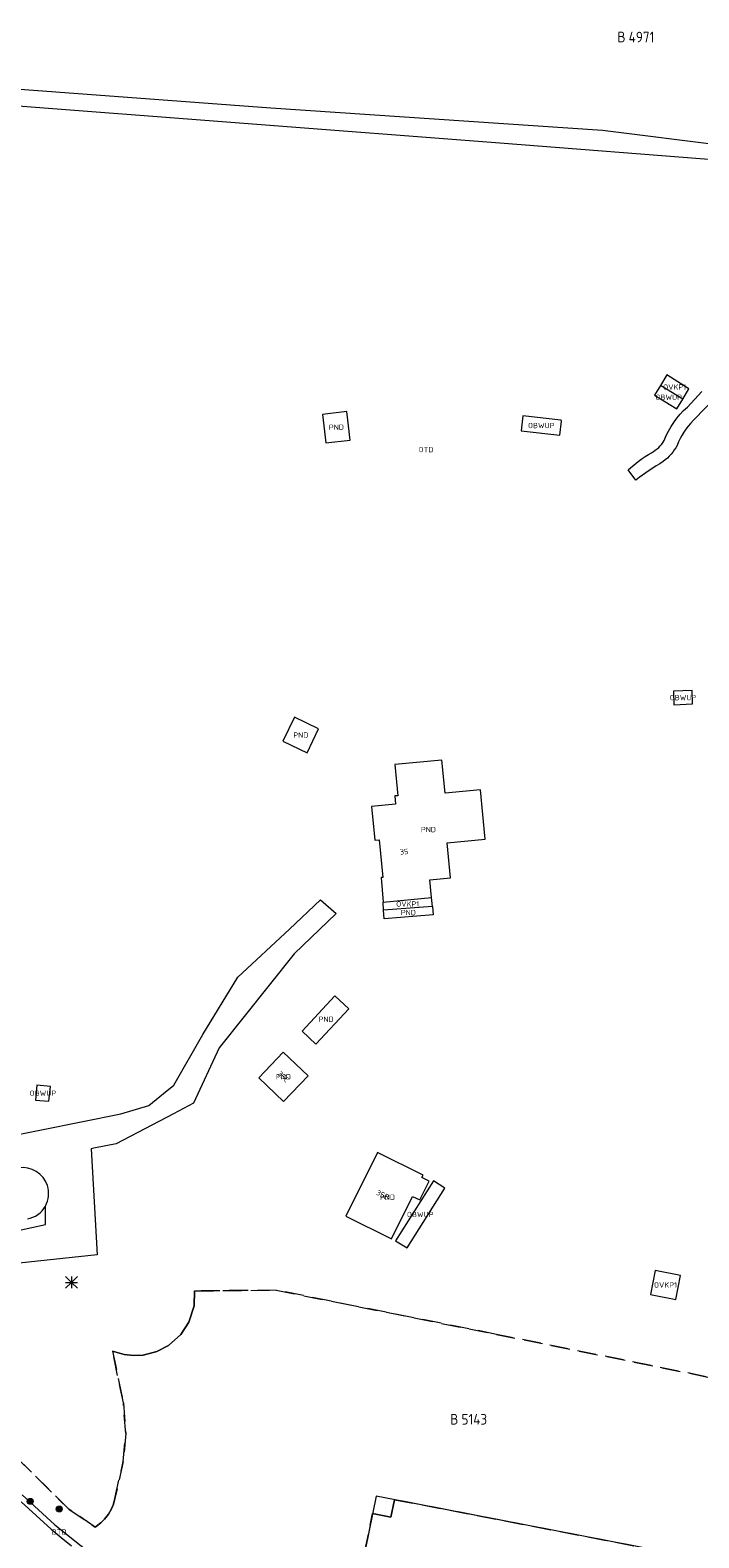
# Model space of a CAD drawing. Header units: metres. Extents: x 207644 to 210135, y 370459 to 373417.
# Tile 267 of 279: x 209052 to 209165, y 372342 to 372597. Entities that reach past the tile are written whole.
import ezdxf
from ezdxf.enums import TextEntityAlignment as Align

# ---------------------------------------------------------------- set-up
doc = ezdxf.new("R2010")
doc.units = ezdxf.units.M
doc.linetypes.add('HIDDEN2', pattern=[4.7625, 3.175, -1.5875])
for name, color, linetype in [('BTD', 7, 'Continuous'), ('GB', 1, 'Continuous'), ('GB11', 1, 'Continuous'), ('KAD_perceelnummer', 212, 'Continuous'), ('KAD_sectie', 212, 'Continuous'), ('KAD_Vastgesteld_Perceel', 212, 'Continuous'), ('NAR', 7, 'Continuous'), ('OBWUP', 7, 'Continuous'), ('OTD', 7, 'Continuous'), ('OVKP1', 7, 'Continuous'), ('PND', 7, 'Continuous')]:
    doc.layers.add(name, color=color, linetype=linetype)
for name, color, linetype, lineweight in [('GIMGMV', 7, 'Continuous', 25), ('GMV', 7, 'Continuous', 25), ('GP1', 7, 'Continuous', 30), ('Q21_lantaarnpaal', 1, 'Continuous', 0), ('Q26_boom', 72, 'Continuous', 0)]:
    doc.layers.add(name, color=color, linetype=linetype, lineweight=lineweight)
doc.styles.add('ISO', font='isocpeur.ttf', dxfattribs={"height": 1})
doc.styles.add('ISOCP', font='ISOCP.shx', dxfattribs={"height": 1.8})

# ---------------------------------------------------------------- blocks, each defined once
blk = doc.blocks.new('ACMAP_ANN_TEMPLATE_Vastgesteld_Perceelnummer')
at = {"layer": 'KAD_perceelnummer', "style": 'ISOCP'}
blk.add_attdef('Perceelnummer', text='', height=1.8, dxfattribs=at).set_placement((0, 0), align=Align.MIDDLE)
at = {"layer": 'KAD_sectie', "style": 'ISOCP'}
blk.add_attdef('sectie', text='', height=1.8, dxfattribs=at).set_placement((-2.7, 0), align=Align.MIDDLE_RIGHT)
blk = doc.blocks.new('Q21')
for p, q in [((-1, 1), (0, 0)), ((-1, 0), (0, 0)), ((-1, -1), (0, 0)), ((0, 1), (0, 0)), ((0, 0), (1, 1)), ((0, 0), (1, 0)), ((0, 0), (0, -1)), ((0, 0), (1, -1))]:
    blk.add_line(p, q)
blk = doc.blocks.new('Q26')
blk.add_hatch(color=256).paths.add_polyline_path([(-0.45, -0.01, 1), (0.55, -0.01, 1)])
blk.add_circle((0.05, -0.01), 0.5)

msp = doc.modelspace()

# ---------------------------------------------------------------- linework, layer by layer
at = {"layer": 'GB', "color": 253, "linetype": 'Continuous', "lineweight": 13}
for points in [[(209096.848, 372480.96), (209094.884, 372476.881)], [(209100.926, 372479.007), (209096.848, 372480.96)], [(209098.972, 372474.929), (209100.926, 372479.007)], [(209094.884, 372476.881), (209098.972, 372474.929)], [(209121.807, 372473.709), (209113.823, 372472.947)], [(209113.823, 372472.947), (209114.326, 372467.674)], [(209122.343, 372468.095), (209121.807, 372473.709)], [(209114.326, 372467.674), (209113.827, 372467.626)], [(209113.827, 372467.626), (209113.957, 372466.241)], [(209128.326, 372468.666), (209122.343, 372468.095)], [(209129.126, 372460.284), (209128.326, 372468.666)], [(209113.957, 372466.241), (209109.891, 372465.862)], [(209109.891, 372465.862), (209110.43, 372460.145)], [(209110.43, 372460.145), (209111.187, 372460.216)], [(209111.187, 372460.216), (209111.787, 372453.824)], [(209122.665, 372459.667), (209129.126, 372460.284)], [(209123.23, 372453.754), (209122.665, 372459.667)], [(209111.787, 372453.824), (209111.488, 372453.796)], [(209111.488, 372453.796), (209111.838, 372449.653)], [(209119.766, 372453.423), (209123.23, 372453.754)], [(209120.051, 372450.437), (209119.766, 372453.423)], [(209111.838, 372449.653), (209120.051, 372450.437)], [(209120.184, 372448.931), (209111.919, 372448.283)], [(209112.033, 372446.828), (209111.919, 372448.283)], [(209120.298, 372447.476), (209112.033, 372446.828)], [(209120.184, 372448.931), (209120.298, 372447.476)], [(209110.668, 372349.047), (209105.853, 372325.459)], [(209160.371, 372339.437), (209110.668, 372349.047)]]:
    msp.add_lwpolyline(points, dxfattribs=at)
at = {"layer": 'GB11', "color": 253, "linetype": 'Continuous', "lineweight": 13}
for points in [[(209105.689, 372532.736), (209101.603, 372532.261)], [(209101.603, 372532.261), (209102.164, 372527.43)], [(209106.25, 372527.904), (209105.689, 372532.736)], [(209102.164, 372527.43), (209106.25, 372527.904)], [(209103.669, 372433.764), (209098.106, 372427.776), (209100.461, 372425.587), (209106.024, 372431.575), (209103.669, 372433.764)], [(209094.929, 372424.243), (209090.78, 372419.905)], [(209099.126, 372420.229), (209094.929, 372424.243)], [(209090.78, 372419.905), (209094.977, 372415.891)], [(209094.977, 372415.891), (209099.126, 372420.229)], [(209110.888, 372407.213), (209105.538, 372396.425)], [(209118.616, 372403.379), (209110.888, 372407.213)], [(209118.032, 372399.212), (209119.613, 372402.4)], [(209118.423, 372402.99), (209118.616, 372403.379)], [(209119.613, 372402.4), (209118.423, 372402.99)], [(209113.266, 372392.592), (209116.842, 372399.802)], [(209116.842, 372399.802), (209118.032, 372399.212)], [(209105.538, 372396.425), (209113.266, 372392.592)]]:
    msp.add_lwpolyline(points, dxfattribs=at)
at = {"layer": 'GIMGMV', "color": 253, "linetype": 'Continuous', "lineweight": 13}
for points in [[(209158.814, 372537.129), (209157.819, 372535.514)], [(209162.574, 372534.81), (209158.814, 372537.129)], [(209157.819, 372535.514), (209161.578, 372533.196)], [(209161.578, 372533.196), (209162.574, 372534.81)], [(209135.484, 372532.003), (209135.193, 372529.496)], [(209141.913, 372531.256), (209135.484, 372532.003)], [(209135.193, 372529.496), (209141.758, 372528.733)], [(209141.758, 372528.733), (209142.037, 372531.135)], [(209142.049, 372531.24), (209141.913, 372531.256)], [(209142.037, 372531.135), (209142.049, 372531.24)], [(209164.158, 372485.488), (209160.988, 372485.359)], [(209164.25, 372483.21), (209164.158, 372485.488)], [(209160.988, 372485.359), (209161.08, 372483.082)], [(209161.08, 372483.082), (209164.25, 372483.21)], [(209053.207, 372418.64), (209052.976, 372416.117)], [(209055.492, 372418.431), (209053.207, 372418.64)], [(209055.261, 372415.907), (209055.492, 372418.431)], [(209052.976, 372416.117), (209055.261, 372415.907)], [(209120.356, 372402.408), (209113.957, 372392.289)], [(209115.893, 372391.065), (209122.292, 372401.184)], [(209122.292, 372401.184), (209120.356, 372402.408)], [(209113.957, 372392.289), (209115.893, 372391.065)]]:
    msp.add_lwpolyline(points, dxfattribs=at)
at = {"layer": 'GMV', "color": 253, "linetype": 'Continuous', "lineweight": 13}
for points in [[(209000.978, 372591.027), (209092.833, 372584.158)], [(209131.591, 372578.181), (209046.322, 372584.766)], [(209092.833, 372584.158), (209148.987, 372580.421)], [(209148.987, 372580.421), (209190.44, 372575.206)], [(209169.148, 372575.281), (209131.591, 372578.181)], [(209163.356, 372533.508), (209165.82, 372536.119)], [(209168.569, 372535.595), (209164.321, 372531.203)], [(209154.613, 372521.132), (209153.363, 372522.865)], [(209095.973, 372445.088), (209101.221, 372450.007)], [(209101.221, 372450.007), (209103.882, 372447.691)], [(209103.882, 372447.691), (209096.799, 372440.908)], [(209087.266, 372436.928), (209095.973, 372445.088)], [(209096.799, 372440.908), (209084.086, 372424.938)], [(209081.333, 372427.194), (209087.266, 372436.928)], [(209076.384, 372418.624), (209081.333, 372427.194)], [(209084.086, 372424.938), (209079.745, 372415.566)], [(209072.15, 372415.193), (209074.669, 372417.234)], [(209074.669, 372417.234), (209076.384, 372418.624)], [(209067.407, 372413.765), (209072.15, 372415.193)], [(209079.745, 372415.566), (209076.319, 372413.776)], [(209047.274, 372409.703), (209067.407, 372413.765)], [(209076.319, 372413.776), (209066.631, 372408.715)], [(209062.851, 372407.953), (209062.428, 372407.868)], [(209062.428, 372407.868), (209063.431, 372389.91)], [(209066.631, 372408.715), (209062.851, 372407.953)], [(209054.651, 372395.015), (209054.653, 372398.172)], [(209025.83, 372388.694), (209054.651, 372395.015)], [(209063.431, 372389.91), (209037.478, 372387.116)], [(209050.559, 372348.048), (209055.613, 372343.426)], [(209050.732, 372349.245), (209056.258, 372344.191)], [(209055.613, 372343.426), (209057.336, 372342.009)], [(209056.258, 372344.191), (209062.427, 372339.248)], [(209057.336, 372342.009), (209059.072, 372340.609)]]:
    msp.add_lwpolyline(points, dxfattribs=at)
for points in [[(209159.447, 372527.854, -0.1165867), (209163.356, 372533.508)], [(209164.321, 372531.203, 0.0999903), (209161.617, 372527.005)], [(209157.291, 372525.761, 0.1357982), (209159.447, 372527.854)], [(209161.617, 372527.005, -0.1143224), (209159.27, 372524.287)], [(209153.363, 372522.865, -0.0638502), (209157.291, 372525.761)], [(209159.27, 372524.287, 0.0148418), (209154.613, 372521.132)], [(209054.992, 372401.625, 0.3696789), (209050.127, 372404.639)], [(209054.653, 372398.172, 0.2058853), (209054.992, 372401.625)], [(209051.626, 372395.973, 0.2230933), (209054.653, 372398.172)]]:
    msp.add_lwpolyline(points, format="xyb", dxfattribs=at)
at = {"layer": 'GP1', "color": 253, "linetype": 'Continuous', "lineweight": 13}
for points in [[(209159.906, 372538.945), (209158.814, 372537.129)], [(209163.608, 372536.605), (209159.906, 372538.945)], [(209162.574, 372534.81), (209163.608, 372536.605)], [(209111.919, 372448.283), (209111.838, 372449.653)], [(209120.184, 372448.931), (209120.051, 372450.437)], [(209157.929, 372387.27), (209157.113, 372383.175)], [(209162.203, 372386.418), (209157.929, 372387.27)], [(209161.387, 372382.323), (209162.203, 372386.418)], [(209157.113, 372383.175), (209161.387, 372382.323)]]:
    msp.add_lwpolyline(points, dxfattribs=at)
at = {"layer": 'KAD_Vastgesteld_Perceel', "color": 253, "linetype": 'HIDDEN2', "lineweight": 13}
for points in [[(209175.878, 372367.374), (209131.038, 372376.433), (209093.734, 372383.916), (209079.919, 372383.793), (209079.818, 372381.269), (209078.929, 372378.494), (209077.582, 372376.425), (209075.507, 372374.56), (209073.498, 372373.511), (209071.202, 372372.922), (209069.585, 372372.836), (209067.967, 372373.011), (209066.023, 372373.589), (209067.855, 372364.828), (209068.267, 372359.637), (209067.835, 372354.901), (209066.412, 372348.625), (209066.161, 372347.679), (209065.846, 372346.894), (209065.34, 372345.988), (209064.685, 372345.13), (209064.053, 372344.498), (209063.072, 372343.764), (209058.6, 372346.846), (209050.051, 372355.296)], [(209050.051, 372355.296), (209058.6, 372346.846), (209063.072, 372343.764), (209064.053, 372344.498), (209064.685, 372345.13), (209065.34, 372345.988), (209065.846, 372346.894), (209066.161, 372347.679), (209066.412, 372348.625), (209067.835, 372354.901), (209068.267, 372359.637), (209067.855, 372364.828), (209066.023, 372373.589), (209067.967, 372373.011), (209069.585, 372372.836), (209071.202, 372372.922), (209073.498, 372373.511), (209075.507, 372374.56), (209077.582, 372376.425), (209078.929, 372378.494), (209079.818, 372381.269), (209079.919, 372383.793), (209093.734, 372383.916), (209131.038, 372376.433), (209175.878, 372367.374)]]:
    msp.add_lwpolyline(points, dxfattribs=at)
for points in [[(209158.742, 372315.168), (209105.853, 372325.459), (209110.063, 372346.082), (209113.15, 372345.452), (209113.758, 372348.431), (209160.378, 372339.451), (209159.743, 372336.41), (209162.775, 372335.895), (209158.742, 372315.168)], [(209105.853, 372325.459), (209158.742, 372315.168), (209162.775, 372335.895), (209159.743, 372336.41), (209160.378, 372339.451), (209113.758, 372348.431), (209113.15, 372345.452), (209110.063, 372346.082), (209105.853, 372325.459)]]:
    msp.add_lwpolyline(points, close=True, dxfattribs=at)

# ---------------------------------------------------------------- block references
ref = msp.add_blockref('ACMAP_ANN_TEMPLATE_Vastgesteld_Perceelnummer', (209155.596, 372596.175), dxfattribs=at)
ref.add_attrib('Perceelnummer', '4971', dxfattribs={"layer": 'KAD_perceelnummer', "lineweight": 13, "height": 1.8, "style": 'ISOCP'}).set_placement((209155.596, 372596.175), align=Align.MIDDLE)
ref.add_attrib('sectie', 'B', dxfattribs={"layer": 'KAD_sectie', "lineweight": 13, "height": 1.8, "style": 'ISOCP'}).set_placement((209152.896, 372596.175), align=Align.MIDDLE_RIGHT)
ref = msp.add_blockref('ACMAP_ANN_TEMPLATE_Vastgesteld_Perceelnummer', (209127.286, 372362.048), dxfattribs=at)
ref.add_attrib('Perceelnummer', '5143', dxfattribs={"layer": 'KAD_perceelnummer', "lineweight": 13, "height": 1.8, "style": 'ISOCP'}).set_placement((209127.286, 372362.048), align=Align.MIDDLE)
ref.add_attrib('sectie', 'B', dxfattribs={"layer": 'KAD_sectie', "lineweight": 13, "height": 1.8, "style": 'ISOCP'}).set_placement((209124.586, 372362.048), align=Align.MIDDLE_RIGHT)
at = {"layer": 'Q21_lantaarnpaal', "color": 253}
msp.add_blockref('Q21', (209059.081, 372385.238), dxfattribs=at)
at = {"layer": 'Q26_boom', "color": 253}
for p in [(209052.035, 372348.151), (209056.941, 372346.855)]:
    msp.add_blockref('Q26', p, dxfattribs=at)

# ---------------------------------------------------------------- texts
at = {"layer": 'BTD', "color": 253, "linetype": 'Continuous', "lineweight": 13, "style": 'ISO'}
msp.add_text('BTD', height=0.9, dxfattribs=at).set_placement((209056.991, 372342.949), align=Align.MIDDLE_CENTER)
at = {"layer": 'NAR', "color": 253, "linetype": 'Continuous', "lineweight": 13, "style": 'ISO'}
for s, rotation, p in [('35', 5.5, (209115.398, 372458.185)), ('35C', 316.3, (209094.954, 372420.068)), ('35B', 333.6, (209111.797, 372400.043))]:
    msp.add_text(s, height=0.9, rotation=rotation, dxfattribs=at).set_placement(p, align=Align.MIDDLE_CENTER)
at = {"layer": 'OBWUP', "color": 253, "linetype": 'Continuous', "lineweight": 13, "style": 'ISO'}
for p in [(209160.197, 372535.162), (209138.621, 372530.369), (209162.619, 372484.285), (209054.234, 372417.274), (209118.125, 372396.738)]:
    msp.add_text('OBWUP', height=0.9, dxfattribs=at).set_placement(p, align=Align.MIDDLE_CENTER)
at = {"layer": 'OTD', "color": 253, "linetype": 'Continuous', "lineweight": 13, "style": 'ISO'}
msp.add_text('OTD', height=0.9, dxfattribs=at).set_placement((209119.098, 372526.298), align=Align.MIDDLE_CENTER)
at = {"layer": 'OVKP1', "color": 253, "linetype": 'Continuous', "lineweight": 13, "style": 'ISO'}
for p in [(209161.211, 372536.886), (209116.011, 372449.328), (209159.658, 372384.797)]:
    msp.add_text('OVKP1', height=0.9, dxfattribs=at).set_placement(p, align=Align.MIDDLE_CENTER)
at = {"layer": 'PND', "color": 253, "linetype": 'Continuous', "lineweight": 13, "style": 'ISO'}
for p in [(209103.927, 372530.083), (209097.905, 372477.946), (209119.509, 372461.938), (209116.109, 372447.88), (209102.185, 372429.806), (209094.953, 372420.067), (209112.576, 372399.655)]:
    msp.add_text('PND', height=0.9, dxfattribs=at).set_placement(p, align=Align.MIDDLE_CENTER)

doc.saveas('drawing.dxf')
